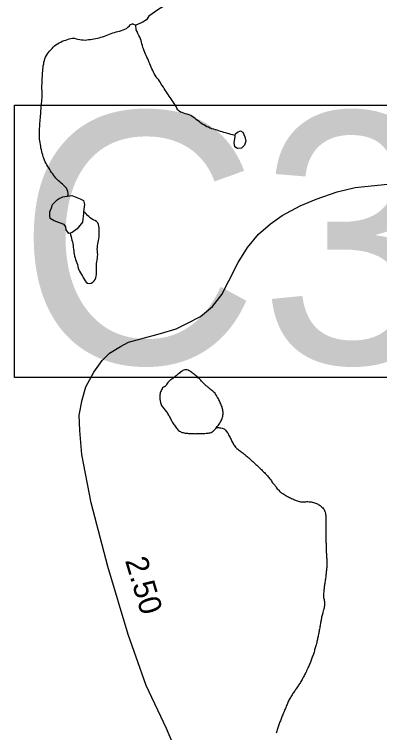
# Model space of a CAD drawing. Extents: x 1950930 to 2061844, y 904556 to 1017002.
# Drawn here: x 1986705 to 1988743, y 935305 to 939310 of the extents above; entities that cross this region are included whole.
import ezdxf

# ---------------------------------------------------------------- set-up
doc = ezdxf.new("R2010")
doc.units = 0
for name, color, linetype in [('Exist Hydrographic Misc Water Feature', 7, 'Continuous'), ('Exist Road Primary NC Structure Culvert Number Label', 7, 'Continuous'), ('Exist Road Primary US Structure Standard Bridge CELL', 7, 'Continuous'), ('Exist Road Secondary Type 51 Attributed', 7, 'Continuous')]:
    doc.layers.add(name, color=color, linetype=linetype)

msp = doc.modelspace()

# ---------------------------------------------------------------- linework, layer by layer
at = {"layer": 'Exist Hydrographic Misc Water Feature'}
for points in [[(1987950.4, 939970.5), (1987987.9, 939928.7), (1987994.3, 939912.7), (1988002.7, 939894.4), (1988004.8, 939880.7), (1988010.9, 939867.5), (1987986.9, 939840.7), (1987912.1, 939728.4), (1987856.5, 939649.9), (1987803.2, 939587), (1987747.8, 939484.7), (1987723.8, 939444.9), (1987644.7, 939398), (1987594.4, 939385.4), (1987568.8, 939371.1), (1987511.2, 939338.8), (1987455.6, 939298.6), (1987441.5, 939278.4), (1987417.5, 939264.1), (1987396, 939254.1), (1987381.6, 939250.2)], [(1987001, 939169.2), (1987010.5, 939172.7), (1987020.1, 939174.8), (1987029.9, 939177), (1987039.6, 939176.8), (1987049.4, 939174), (1987059.3, 939171.8), (1987069.3, 939169), (1987079.4, 939167.9), (1987089.4, 939166.7), (1987099, 939166.4), (1987109.1, 939167.4), (1987118.9, 939168.7), (1987129, 939170), (1987139, 939171.3), (1987149.1, 939173.1), (1987158.7, 939174.4), (1987168.4, 939176.7), (1987178, 939178.8), (1987188, 939182.2), (1987197.3, 939184.4), (1987206.9, 939188.3), (1987216.3, 939191.2), (1987225.4, 939195.1), (1987235, 939199), (1987244, 939202.1), (1987253.7, 939206.3), (1987262.9, 939208.6), (1987272.7, 939211.5), (1987282.6, 939213.7), (1987292, 939216.7), (1987302.3, 939220), (1987311.3, 939223.1), (1987320.7, 939226.9), (1987329.7, 939231.6), (1987338.8, 939238), (1987346.7, 939245.3), (1987353.5, 939252.3), (1987363.8, 939257.4)], [(1987381.6, 939250.2), (1987375.9, 939251.8), (1987363.8, 939257.4)], [(1987936.3, 938634.1), (1987922.5, 938637.5), (1987912.7, 938640.6), (1987903.1, 938642.8), (1987893.2, 938645.6), (1987883.8, 938648.2), (1987874.3, 938651.6), (1987864.5, 938654.4), (1987855.1, 938657), (1987845.4, 938659.7), (1987835.8, 938663.2), (1987826.2, 938665.9), (1987816.9, 938669.4), (1987807.1, 938672), (1987797.9, 938675.4), (1987788.4, 938679.7), (1987779.2, 938683.2), (1987770.6, 938687.3), (1987762.2, 938692.7), (1987753.6, 938697.7), (1987745.2, 938703.7), (1987737.4, 938709.5), (1987729.4, 938715.5), (1987721.6, 938722), (1987713.2, 938728.1), (1987705.2, 938733.8), (1987697, 938739.9), (1987688.4, 938744.8), (1987679.3, 938749.5), (1987669.7, 938753), (1987659.9, 938755.3), (1987650.2, 938758), (1987640.6, 938761.5), (1987631.4, 938764.9), (1987623.4, 938770.2), (1987616.8, 938776.8), (1987611.9, 938786.2), (1987607.6, 938795.3), (1987602.7, 938804.2), (1987596.9, 938812.8), (1987591, 938821), (1987585.6, 938829.1), (1987579.7, 938837.7), (1987573.9, 938845.9), (1987568.4, 938853.2), (1987562.5, 938861.8), (1987557.1, 938869.9), (1987551.4, 938879.4), (1987546.5, 938887.5), (1987540.9, 938896), (1987536, 938904.1), (1987530.1, 938912.3), (1987524.7, 938920.8), (1987519.8, 938929.6), (1987513.9, 938937.4), (1987508.1, 938945.6), (1987501.8, 938953.9), (1987495.8, 938961.7), (1987490.1, 938969.9), (1987485.6, 938979), (1987481.1, 938987.4), (1987476.5, 938996.2), (1987472.6, 939005.4), (1987468.1, 939014.6), (1987464.2, 939023.7), (1987460.1, 939032.8), (1987456, 939042), (1987452.3, 939051.9), (1987448.7, 939060.9), (1987444.8, 939070.1), (1987440.7, 939079.3), (1987437.2, 939088.3), (1987432.7, 939097.5), (1987429.2, 939106.6), (1987425.7, 939116.4), (1987422.4, 939125.4), (1987419.3, 939135.3), (1987416.9, 939145.3), (1987414, 939154.3), (1987411.5, 939164.4), (1987407.9, 939173.5), (1987404, 939182.6), (1987399.2, 939192.3), (1987394.5, 939202.3), (1987389.4, 939213.3), (1987384.3, 939222.9), (1987381.6, 939250.2)], [(1986999, 938295.7), (1987004.3, 938301.4), (1987004.5, 938311.1), (1987003.1, 938321.9), (1987000, 938331.7), (1986995.1, 938340.2), (1986988.5, 938347.7), (1986981.3, 938355.2), (1986974, 938362), (1986966.6, 938368.5), (1986958.8, 938375.2), (1986951, 938382.1), (1986944, 938388.9), (1986937.1, 938395.6), (1986930.9, 938403.8), (1986924.7, 938411.3), (1986919, 938419.5), (1986912.9, 938428.1), (1986907.3, 938436.2), (1986902, 938444.9), (1986896.5, 938453), (1986891.5, 938461.4), (1986886.2, 938470.3), (1986881.7, 938478.7), (1986877.2, 938487.9), (1986873.3, 938496.6), (1986869.8, 938506.9), (1986866.3, 938516), (1986863.2, 938525.7), (1986860.4, 938534.8), (1986858.3, 938544.8), (1986855.6, 938554.6), (1986853.4, 938564.6), (1986851.8, 938574.6), (1986849.9, 938584.2), (1986848.3, 938594.2), (1986846.8, 938604.2), (1986846, 938614), (1986845.6, 938623.9), (1986844.6, 938633.7), (1986845, 938643.4), (1986845, 938653.6), (1986845.4, 938664.1), (1986845.8, 938673.7), (1986846.2, 938683.8), (1986846.8, 938693.5), (1986847.7, 938703.4), (1986848.7, 938713.9), (1986849.5, 938723.9), (1986850.1, 938733.6), (1986850.9, 938743.5), (1986851.8, 938753.1), (1986852.4, 938764), (1986853, 938773.7), (1986853.8, 938783.7), (1986854.6, 938793.3), (1986855.4, 938803.4), (1986857.1, 938813.2), (1986857.5, 938823.7), (1986858.3, 938833.7), (1986859.1, 938843.4), (1986860, 938853), (1986860, 938863.2), (1986859.5, 938873.7), (1986859.5, 938883.5), (1986858.9, 938893.3), (1986858.9, 938903.4), (1986858.9, 938913.2), (1986859.1, 938922.9), (1986859.7, 938933.8), (1986860.2, 938943.4), (1986860.4, 938953.2), (1986861.2, 938963.2), (1986861.6, 938972.9), (1986862.6, 938983.7), (1986863.2, 938993.3), (1986864.5, 939003.3), (1986865.7, 939013.3), (1986866.5, 939022.9), (1986868.4, 939033.6), (1986870, 939043.4), (1986872.5, 939053.2), (1986875.1, 939062.2), (1986879.2, 939071.3), (1986884.1, 939079.8), (1986889.5, 939088.8), (1986895.4, 939097.2), (1986901.6, 939105.2), (1986908.1, 939112.3), (1986914.9, 939119.4), (1986921.7, 939126.9), (1986929.3, 939134.2), (1986937.1, 939140.4), (1986945.7, 939145.9), (1986954.1, 939150.7), (1986963.3, 939154.6), (1986972.1, 939159.4), (1986982.2, 939163.1), (1986991.2, 939166.2), (1987001, 939169.2)], [(1987936.3, 938634.1), (1987938.3, 938644), (1987950.4, 938651.9), (1987966.2, 938660.5), (1987978.5, 938652.1), (1987990.2, 938626.3), (1987996.6, 938602.6), (1987989, 938580.7), (1987971.1, 938564.3), (1987949, 938561.6), (1987935, 938570.2), (1987930.7, 938595.6), (1987936.7, 938626), (1987936.3, 938634.1)], [(1987015.6, 938089.4), (1987009, 938087.2), (1986994.7, 938108.9), (1986992.6, 938124.1), (1986982.4, 938137.1), (1986956.3, 938146.4), (1986926.6, 938158.6), (1986904, 938172.1), (1986902, 938187.9), (1986902, 938208.2), (1986911.6, 938230.3), (1986918, 938249.9), (1986943.4, 938275), (1986955.3, 938282.4), (1986975.2, 938292.8), (1986987.3, 938294.2), (1986999, 938295.7)], [(1986999, 938295.7), (1987025.2, 938299.5), (1987071.4, 938281), (1987091.5, 938271.9), (1987095.4, 938249.4), (1987091.5, 938210.2)], [(1987091.5, 938210.2), (1987090, 938199.5), (1987084.3, 938151.2), (1987054.5, 938113.2), (1987026.9, 938093.4), (1987015.6, 938089.4)], [(1987015.6, 938089.4), (1987018.3, 938079.7), (1987020.9, 938069.6), (1987023.2, 938060.7), (1987026.3, 938050.5), (1987028.3, 938040.8), (1987030.6, 938030.7), (1987032.4, 938021.1), (1987033.6, 938011.2), (1987035.1, 938001.2), (1987036.3, 937991.4), (1987037.5, 937981.4), (1987039.4, 937971.8), (1987041.2, 937961.7), (1987043.7, 937952), (1987046.6, 937942.7), (1987049.4, 937932.9), (1987053.5, 937923.8), (1987056.6, 937914), (1987059.3, 937904.6), (1987061.5, 937895), (1987064.4, 937884.8), (1987068.7, 937876.9), (1987073.4, 937867.5), (1987078.9, 937859), (1987084.1, 937850.1), (1987089.6, 937842), (1987094.9, 937833.5), (1987100.3, 937824.6), (1987106, 937816), (1987113.2, 937810), (1987123.2, 937809.3), (1987133.7, 937811.3), (1987142.7, 937816.1), (1987150.3, 937823.4), (1987155.8, 937831.5), (1987158.9, 937840.4), (1987161.2, 937850.2), (1987162.4, 937861), (1987163.2, 937870.6), (1987162.8, 937880.3), (1987162.2, 937890.2), (1987162.2, 937899.9), (1987163, 937910.8), (1987163.8, 937920.7), (1987165.5, 937930.3), (1987166.7, 937940.2), (1987167.9, 937950.2), (1987169.2, 937959.8), (1987170, 937969.7), (1987169.2, 937980.4), (1987168.4, 937990.4), (1987167.3, 938000.2), (1987168.1, 938009.8), (1987169.4, 938019.8), (1987171, 938029.7), (1987172.7, 938039.6), (1987175.1, 938049.4), (1987176.3, 938058.9), (1987177.6, 938068.9), (1987178, 938079.8), (1987178.4, 938089.5), (1987178.8, 938099.1), (1987178.6, 938108.9), (1987178.4, 938119.8), (1987177, 938129.5), (1987174.3, 938138.8), (1987170, 938147.9), (1987162.8, 938154.3), (1987154, 938159.7), (1987145, 938163.9), (1987136, 938169), (1987128.2, 938175), (1987120.8, 938181.9), (1987113.4, 938188.2), (1987106.4, 938195), (1987099, 938202.6), (1987091.5, 938210.2)], [(1987832.5, 937006.2), (1987836.2, 937010.9), (1987840.1, 937015.6), (1987843.8, 937019.9), (1987847.5, 937024.7), (1987850.4, 937029.5), (1987853.8, 937035), (1987856.7, 937039.8), (1987859.4, 937045.6), (1987862, 937051.2), (1987864.3, 937057), (1987866.1, 937062.8), (1987868, 937068.5), (1987868.4, 937074.2), (1987869, 937079.8), (1987869.2, 937086.7), (1987869.2, 937091.9), (1987868.6, 937097.8), (1987867.6, 937104.3), (1987866.3, 937110.3), (1987864.9, 937116.1), (1987863.3, 937121.6), (1987861, 937126.9), (1987858.6, 937132.5), (1987856.3, 937138.6), (1987853.8, 937144.2), (1987851.2, 937149), (1987848.7, 937155.1), (1987846.3, 937160), (1987843, 937165.7), (1987839.9, 937170.7), (1987837, 937175.6), (1987834.2, 937181.7), (1987830.7, 937186.7), (1987827.8, 937191.6), (1987824.3, 937196.6), (1987820.4, 937200.8), (1987816.3, 937205.1), (1987811.8, 937209), (1987806.9, 937212.2), (1987802.2, 937216.6), (1987797.7, 937220.1), (1987792.7, 937224.1), (1987788.4, 937228.4), (1987783.7, 937231.6), (1987779, 937236), (1987774.9, 937239.3), (1987770, 937243.3), (1987765.7, 937247.7), (1987761.4, 937252.1), (1987756.9, 937256.4), (1987753.4, 937260.6), (1987749.1, 937265.3), (1987745.2, 937269.5), (1987741.1, 937273.8), (1987736.8, 937278.1), (1987732.2, 937282), (1987727.9, 937286.3), (1987723.4, 937289.9), (1987718.5, 937293.8), (1987713.6, 937297.4), (1987709.1, 937301.4), (1987704.2, 937305), (1987699.4, 937309), (1987694.9, 937312.5), (1987689.6, 937316.4), (1987685.1, 937320), (1987680, 937322.4), (1987674.8, 937325.3), (1987669.3, 937326.9), (1987662.9, 937327.8), (1987656.6, 937327.2), (1987650.8, 937325.7), (1987644.9, 937324.1), (1987640.2, 937320.8), (1987634.8, 937317.1), (1987630.5, 937313.7), (1987625.6, 937309.6), (1987620.7, 937305.9), (1987616.2, 937302.5), (1987611.3, 937298.4), (1987607, 937294.6), (1987602.4, 937290.4), (1987597.5, 937286.6), (1987593, 937283.2), (1987588.1, 937279.1), (1987583.4, 937276.3), (1987578.5, 937272.1), (1987573.7, 937269.2), (1987569.2, 937265), (1987565.3, 937259.9), (1987561.4, 937256.1), (1987558, 937250.5), (1987554.5, 937245.3), (1987551.2, 937240.6), (1987547.1, 937236.7), (1987542.6, 937232.5), (1987536.6, 937230.1), (1987531.9, 937227.3), (1987529, 937222.4)], [(1987529, 937222.4), (1987526, 937216.4), (1987523.3, 937211.1), (1987521, 937205.3), (1987518.8, 937199.6), (1987517.4, 937193.7), (1987516.9, 937188.1), (1987516.3, 937182.5), (1987516.1, 937175.7), (1987516.5, 937169.9), (1987516.9, 937163.4), (1987517.4, 937157.6), (1987518.6, 937152.1), (1987519.8, 937146.3), (1987521.7, 937140.3), (1987523.7, 937134.8), (1987526.6, 937129), (1987529.7, 937123.7), (1987532.9, 937118.7), (1987536.4, 937114.5), (1987540.3, 937109.4), (1987544.2, 937104.8), (1987548.3, 937100.5), (1987552, 937095.5), (1987555.7, 937091.3), (1987559, 937086.4), (1987561.8, 937080.6), (1987564.9, 937075.7), (1987567.8, 937070.4), (1987570.9, 937065.5), (1987573.7, 937059.7), (1987576.4, 937054.9), (1987579.1, 937048.8), (1987582.1, 937043.8), (1987585.2, 937038.9), (1987587.5, 937033.3), (1987590.6, 937028.4), (1987594, 937023.4), (1987597.3, 937018.4), (1987601.2, 937013.4), (1987605.1, 937008.4), (1987609.4, 937003.2), (1987613.1, 936998.1), (1987617.2, 936993.9), (1987621.1, 936989.6), (1987626, 936985.7), (1987631.2, 936983.2), (1987636.1, 936980.5), (1987641.8, 936978.8), (1987647.1, 936978), (1987652.9, 936975.9), (1987658.6, 936975), (1987664.4, 936974.1), (1987670.7, 936974), (1987676.5, 936973.1), (1987682.8, 936973), (1987688.8, 936972.9), (1987695.1, 936971.9), (1987701.1, 936971.9), (1987707.4, 936971.7), (1987713.6, 936971.6), (1987719.7, 936972.2), (1987725.7, 936972.2), (1987732, 936972), (1987737.6, 936972), (1987743.9, 936971.8), (1987750.3, 936971.7), (1987755.8, 936972.4), (1987762.2, 936972.3), (1987767.9, 936973), (1987774.5, 936973.6), (1987780.4, 936974.3), (1987786.2, 936975.1), (1987791.7, 936975.9), (1987797.5, 936977), (1987803.2, 936978.6), (1987808.7, 936981), (1987813.2, 936985.2), (1987817.8, 936989), (1987825.3, 936996.4), (1987828.6, 937001.1), (1987832.5, 937006.2)], [(1987832.5, 937006.2), (1987838.9, 937005.7), (1987844.8, 937005.6), (1987851.4, 937004.6), (1987857.5, 937004.1), (1987863.7, 937002.6), (1987869.8, 937001), (1987875, 936998.5), (1987879.5, 936995), (1987883.6, 936991.1), (1987886.9, 936986.1), (1987890.5, 936982), (1987893.4, 936977.1), (1987896.9, 936971.7), (1987899.8, 936965.9), (1987902.2, 936961.1), (1987905.1, 936955.4), (1987908.2, 936950.4), (1987911.1, 936944.4), (1987913.5, 936938.7), (1987916, 936933.8), (1987918.8, 936927.8), (1987921.7, 936922), (1987924.8, 936917.1), (1987927.7, 936912.2), (1987931.1, 936907.2), (1987934.6, 936902.2), (1987937.9, 936897.2), (1987942, 936892.9), (1987946.3, 936888.6), (1987950.8, 936884.7), (1987955.8, 936881.1), (1987960.7, 936877.5), (1987965.6, 936874.4), (1987970.9, 936870.3), (1987975.4, 936866.8), (1987980.4, 936863.6), (1987985.3, 936859.2), (1987989.8, 936855.7), (1987994.1, 936851.7), (1987998.6, 936847.4), (1988003.5, 936844.2), (1988007.8, 936839.9), (1988012.3, 936836.4), (1988016.9, 936832.4), (1988021.6, 936828.1), (1988026.1, 936824.1), (1988030.2, 936820.7), (1988034.5, 936816.4), (1988039.4, 936812), (1988043.9, 936808.1), (1988048.2, 936803.7), (1988052.1, 936799.5), (1988056.6, 936795.6), (1988061.1, 936792), (1988065.5, 936787.7), (1988070, 936783.4), (1988073.9, 936779.5), (1988078.8, 936775.2), (1988082.7, 936771.3), (1988087.2, 936767), (1988091.5, 936762.7), (1988095.4, 936758.4), (1988099.9, 936754.5), (1988104.2, 936750.2), (1988108.1, 936745.2), (1988112.4, 936740.8), (1988116.1, 936736.7), (1988120.4, 936731.9), (1988123.9, 936727.7), (1988128.2, 936722.6), (1988131.7, 936718.4), (1988135.6, 936713.4), (1988139.1, 936708.4), (1988141.9, 936703.4), (1988145.8, 936698.4), (1988149.3, 936694.2), (1988153.2, 936689.2), (1988157.1, 936684.2), (1988160.6, 936680), (1988164.5, 936674.8), (1988167.8, 936669.9), (1988171.7, 936664.9), (1988175.8, 936661), (1988179.5, 936656), (1988184, 936651.7), (1988187.9, 936647.4), (1988192.8, 936644.2), (1988197.7, 936640.6), (1988202.8, 936637.4), (1988207.8, 936633.8), (1988212.9, 936631.4), (1988217.8, 936627.8), (1988223.1, 936624.6), (1988228.3, 936622.1), (1988233.8, 936619.3), (1988239.1, 936616), (1988244.7, 936613.5), (1988250.2, 936610.7), (1988255.7, 936608.2)], [(1988255.7, 936608.2), (1988261.3, 936605.7), (1988266.8, 936603.3), (1988272.4, 936601.2), (1988277.5, 936598.9), (1988283.6, 936597.1), (1988289, 936595.5), (1988294.9, 936592.9), (1988300.6, 936591.7), (1988306.4, 936590.8), (1988312.3, 936590.7), (1988318.3, 936591.4), (1988324.2, 936591.3), (1988330.8, 936592), (1988336.3, 936592.7), (1988342.7, 936592.6), (1988349, 936591.6), (1988355, 936591.5), (1988360.7, 936590.7), (1988366.9, 936589.7), (1988373.2, 936588.7), (1988378.4, 936586.8), (1988384.9, 936584.9), (1988390.1, 936582.6), (1988395.2, 936580.1), (1988400.1, 936577.3), (1988405.6, 936574.1), (1988410.6, 936570.5), (1988415.7, 936566.5), (1988420.6, 936562.1), (1988424.9, 936558.2), (1988428.8, 936553.1), (1988432.3, 936548.9), (1988435.4, 936544), (1988437.4, 936538), (1988439.1, 936533.3), (1988440.3, 936527.4), (1988440.9, 936521.7), (1988441.5, 936515), (1988441.9, 936509.3), (1988442.1, 936502.8), (1988441.9, 936497.2), (1988441.7, 936490.7), (1988441.9, 936483.7), (1988442.1, 936478), (1988442.1, 936472.4), (1988442.5, 936466.6), (1988442.8, 936460), (1988443, 936454.4), (1988443, 936448.7), (1988443.2, 936442.2), (1988443, 936436.2), (1988442.8, 936430.4), (1988442.5, 936424), (1988443, 936418.2), (1988442.8, 936412.6), (1988443, 936406), (1988442.8, 936400), (1988442.8, 936394.3), (1988442.5, 936387.9), (1988442.8, 936382.1), (1988443.2, 936376.4), (1988443, 936370.7), (1988443.2, 936364.2), (1988443.6, 936358.4), (1988443.4, 936352.4), (1988443.6, 936345.9), (1988444, 936340.2), (1988444.2, 936334.5), (1988444, 936328), (1988444.8, 936322.2), (1988444.6, 936316.5), (1988445.2, 936310), (1988445.6, 936304.2), (1988445.8, 936298.5), (1988446.2, 936292.7), (1988446.4, 936286.3), (1988446.6, 936280.5), (1988447.1, 936274.8), (1988447.7, 936267.8), (1988447.5, 936262.1), (1988448.3, 936256.3), (1988448.1, 936249.9), (1988447.9, 936244.2), (1988447.9, 936238.5), (1988447.3, 936233), (1988447.5, 936226), (1988446.9, 936220.4), (1988446.4, 936214.8), (1988445.6, 936208), (1988445.2, 936202.4), (1988444.6, 936196.8), (1988444, 936190), (1988443, 936184.5), (1988442.5, 936178.4), (1988441.5, 936172.9), (1988440.9, 936166.5), (1988439.9, 936160.6), (1988439.1, 936155), (1988438.4, 936149.1)], [(1988438.4, 936149.1), (1988437.4, 936142.7), (1988436.4, 936137.2), (1988435.8, 936131.1), (1988435, 936125.6), (1988433.7, 936118.9), (1988433.3, 936113.3), (1988432.3, 936107.4), (1988431.7, 936101), (1988431.1, 936095), (1988430.7, 936089.3), (1988430, 936083), (1988429.4, 936077.3), (1988429.4, 936071.7), (1988429.6, 936065.5), (1988429.8, 936059.1), (1988431.1, 936053.5), (1988432.5, 936047.7), (1988433.7, 936041.8), (1988435.2, 936035.1), (1988435.4, 936029.3), (1988435.8, 936023.6), (1988435.4, 936018.1), (1988434.8, 936012), (1988433.3, 936006.6), (1988432.7, 936000.1), (1988430.9, 935994.4), (1988429.8, 935988.4), (1988428.2, 935983), (1988426.3, 935977.2), (1988424.9, 935971.3), (1988423.5, 935965.1), (1988421.6, 935959.2), (1988420.2, 935953.4), (1988419, 935947.8), (1988417.9, 935941.9), (1988416.5, 935936.4), (1988415.5, 935929.7), (1988414.5, 935924.1), (1988413.2, 935918.3), (1988412.2, 935912.8), (1988411.2, 935906), (1988410.1, 935900.5), (1988409.1, 935894.5), (1988408.3, 935889), (1988406.7, 935882.3), (1988405.8, 935876.8), (1988404.8, 935870.8), (1988403.8, 935865.3), (1988402.6, 935859.5), (1988401.3, 935853.1), (1988400.5, 935847.1), (1988399.1, 935841.7), (1988398, 935835.8), (1988396.6, 935829.9), (1988395.6, 935823.6), (1988394.2, 935817.7), (1988392.9, 935812.2), (1988391.5, 935806.3), (1988389.8, 935800.9), (1988388.4, 935795.1), (1988387, 935789.1), (1988384.7, 935783.4), (1988383.3, 935777.9), (1988381.9, 935771.3), (1988380, 935765.8), (1988378.4, 935760), (1988376.5, 935754.3), (1988374.7, 935748.4), (1988372.8, 935742.6), (1988371, 935737.2), (1988368.7, 935731.4), (1988367.1, 935725.7), (1988365.2, 935719.8), (1988363, 935714.5), (1988360.9, 935709.6), (1988358.7, 935703.8), (1988356.4, 935698), (1988354.2, 935692.2), (1988351.9, 935686.5), (1988349.7, 935680.7), (1988347.2, 935675.9), (1988344.7, 935670.6), (1988341.9, 935664.5), (1988339.8, 935659.9), (1988336.7, 935653.9), (1988334.7, 935648.6), (1988331.8, 935642.5), (1988328.9, 935638.1), (1988326.3, 935631.9), (1988323.4, 935627.5), (1988320.7, 935621.5), (1988318.3, 935616.6), (1988315.2, 935610.9), (1988312.3, 935606.1), (1988309.7, 935600.5), (1988306.2, 935595.7), (1988303.5, 935590), (1988300.2, 935585.2), (1988297.6, 935579.6)], [(1988297.6, 935579.6), (1988294.3, 935574.3), (1988290.8, 935569.6), (1988287.5, 935564.8), (1988284.7, 935560), (1988281.2, 935554.4), (1988277.3, 935549.7), (1988274, 935544.6), (1988270.5, 935539.8), (1988267.2, 935535.1), (1988263.9, 935529.8), (1988260.5, 935525.1), (1988257.2, 935520.3), (1988253.9, 935515.6), (1988250.4, 935510), (1988246.9, 935505.2), (1988244.5, 935500), (1988241.4, 935494.4), (1988238.5, 935489.5), (1988235.9, 935483.8), (1988233.2, 935478.9), (1988230.5, 935473.2), (1988228.1, 935467.6), (1988225.8, 935461.8), (1988223.5, 935456.8), (1988221.1, 935451.6), (1988218.8, 935445.8), (1988216.6, 935440), (1988214.3, 935434.3), (1988212.1, 935428.5), (1988209.8, 935422.8), (1988206.1, 935415.7)], [(1988206.1, 935415.7), (1988204.3, 935409.9), (1988202, 935404.1), (1988199.4, 935398.4), (1988197.7, 935393), (1988195.5, 935387.2), (1988193.4, 935382.3), (1988190.7, 935376.7), (1988188.9, 935370.8), (1988186.2, 935365.1), (1988184, 935359.3), (1988182.3, 935354), (1988180.1, 935348.3), (1988178.2, 935342.4), (1988176.4, 935336.6), (1988174.1, 935330.8), (1988172.9, 935325.4), (1988171.1, 935319.5), (1988169.2, 935313.7), (1988167.4, 935308.3), (1988165.9, 935302.4)]]:
    msp.add_lwpolyline(points, dxfattribs=at)
at = {"layer": 'Exist Road Primary NC Structure Culvert Number Label'}
msp.add_lwpolyline([(1986704.9, 938803.4), (1990686.6, 938803.4), (1990686.6, 937284), (1986704.9, 937284)], close=True, dxfattribs=at)
at = {"layer": 'Exist Road Secondary Type 51 Attributed'}
msp.add_lwpolyline([(1987589.4, 935243.9), (1987553.5, 935328), (1987440.1, 935568.2), (1987338.9, 935852.6), (1987225.7, 936230.8), (1987132.5, 936586.9), (1987081.2, 936855), (1987069.4, 936989.1), (1987065.7, 937075), (1987083.9, 937161), (1987104.1, 937233), (1987148.2, 937314.9), (1987194.3, 937378.8), (1987236.4, 937420.7), (1987296.5, 937458.4), (1987342.5, 937482.3), (1987410.6, 937500.2), (1987520.6, 937529.9), (1987606.7, 937555.7), (1987670.6, 937587.5), (1987742.7, 937625.3), (1987810.8, 937681), (1987863, 937747.1), (1987901.1, 937822.9), (1987953.4, 937926.7), (1988005.6, 938010.5), (1988067.7, 938084.5), (1988133.8, 938142.2), (1988197.9, 938188.1), (1988300.1, 938241.9), (1988388.1, 938279.6), (1988506.1, 938319.3), (1988606.1, 938345), (1988660.3, 938348.9), (1988786.2, 938362.5)], dxfattribs=at)

# ---------------------------------------------------------------- texts
at = {"layer": 'Exist Road Primary NC Structure Culvert Number Label'}
msp.add_text('C30', height=1400, dxfattribs=at).set_placement((1986718, 937363.1))
at = {"layer": 'Exist Road Primary US Structure Standard Bridge CELL'}
msp.add_text('2.50', height=125, rotation=286.6519, dxfattribs=at).set_placement((1987321.6, 936264.9))

doc.saveas('drawing.dxf')
